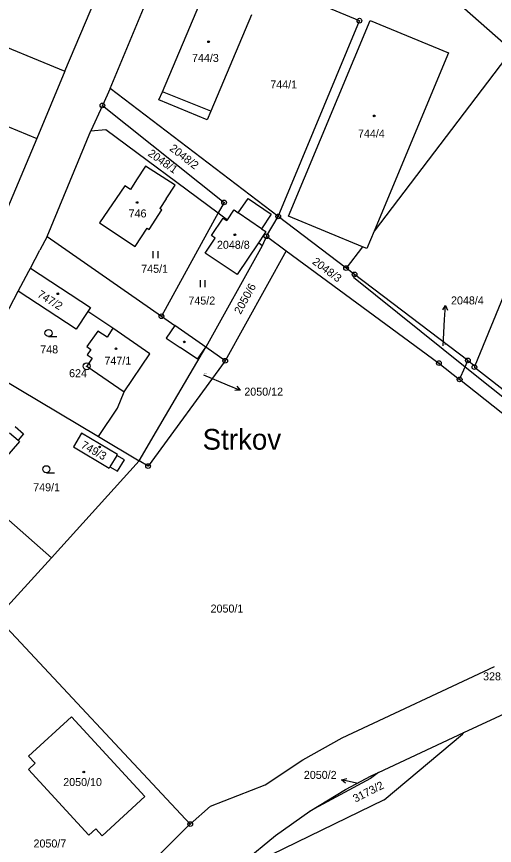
# Model space of a CAD drawing. Extents: x -736345 to -729997, y -1130177 to -1122501.
# Drawn here: x -732864.8 to -732763.4, y -1127962.5 to -1127786.4 of the extents above; entities that cross this region are included whole.
import ezdxf

# ---------------------------------------------------------------- set-up
doc = ezdxf.new("R2010")
doc.units = 0
for name, color, linetype in [('Vrstva 1', 7, 'Continuous'), ('Vrstva 15', 7, 'Continuous'), ('Vrstva 16', 7, 'Continuous'), ('Vrstva 17', 7, 'Continuous'), ('Vrstva 18', 7, 'Continuous'), ('Vrstva 19', 7, 'Continuous'), ('Vrstva 25', 7, 'Continuous'), ('Vrstva 4', 7, 'Continuous')]:
    doc.layers.add(name, color=color, linetype=linetype)

msp = doc.modelspace()

# ---------------------------------------------------------------- linework, layer by layer
at = {"layer": 'Vrstva 1'}
for points in [[(-732816.39, -1127743.49), (-732759.65, -1127793.57)], [(-732844.93, -1127801.72), (-732831.13, -1127768.51)], [(-732792, -1127787.28), (-732822.56, -1127774.55)], [(-732854.5, -1127798.04), (-732845.77, -1127777.25)], [(-732890.94, -1127783.03), (-732854.5, -1127798.04)], [(-732833.81, -1127802.39), (-732825.12, -1127781.74)], [(-732814.93, -1127786.04), (-732823.55, -1127806.47)], [(-732809.22, -1127828.87), (-732792, -1127787.28)], [(-732807.03, -1127828.77), (-732789.72, -1127787.23)], [(-732789.72, -1127787.23), (-732773.1, -1127794.13)], [(-732759.65, -1127793.57), (-732788.88, -1127832.01)], [(-732773.1, -1127794.13), (-732788.88, -1127832.01)], [(-732854.5, -1127798.04), (-732860.48, -1127812.29)], [(-732844.93, -1127801.72), (-732846.54, -1127805.27)], [(-732809.22, -1127828.87), (-732844.93, -1127801.72)], [(-732834.54, -1127804.06), (-732833.81, -1127802.39)], [(-732824.34, -1127808.36), (-732834.54, -1127804.06)], [(-732846.54, -1127805.27), (-732849.01, -1127810.7)], [(-732846.54, -1127805.27), (-732820.73, -1127825.88)], [(-732823.55, -1127806.47), (-732824.34, -1127808.36)], [(-732866.64, -1127809.75), (-732860.48, -1127812.29)], [(-732858.28, -1127833.1), (-732849.01, -1127810.7)], [(-732849.01, -1127810.7), (-732845.79, -1127810.43)], [(-732845.79, -1127810.43), (-732821.97, -1127828.13)], [(-732860.48, -1127812.29), (-732870.17, -1127835.2)], [(-732837.37, -1127818.19), (-732839.28, -1127821.11)], [(-732831.1, -1127822.24), (-732837.37, -1127818.19)], [(-732839.28, -1127821.11), (-732840.59, -1127823.11)], [(-732841.79, -1127822.33), (-732847.18, -1127830.25)], [(-732840.59, -1127823.11), (-732841.79, -1127822.33)], [(-732833, -1127825.14), (-732831.1, -1127822.24)], [(-732833, -1127825.14), (-732834.35, -1127827.2)], [(-732817.72, -1127828.11), (-732815.62, -1127825.08)], [(-732815.62, -1127825.08), (-732810.7, -1127828.4)], [(-732833.93, -1127827.48), (-732834.35, -1127827.2)], [(-732820.73, -1127825.88), (-732821.97, -1127828.13)], [(-732836.66, -1127831.62), (-732833.93, -1127827.48)], [(-732821.97, -1127828.13), (-732834.03, -1127850.06)], [(-732821.97, -1127828.13), (-732820.03, -1127829.57)], [(-732820.03, -1127829.57), (-732818.65, -1127827.54)], [(-732818.65, -1127827.54), (-732818.61, -1127827.49)], [(-732818.61, -1127827.49), (-732817.72, -1127828.11)], [(-732810.7, -1127828.4), (-732812.75, -1127831.46)], [(-732811.74, -1127833.06), (-732809.22, -1127828.87)], [(-732794.82, -1127839.82), (-732809.22, -1127828.87)], [(-732791.38, -1127835.29), (-732807.03, -1127828.77)], [(-732847.18, -1127830.25), (-732839.63, -1127835.22)], [(-732823.4, -1127832.94), (-732820.94, -1127829.21)], [(-732820.94, -1127829.21), (-732820.13, -1127829.72)], [(-732820.13, -1127829.72), (-732820.03, -1127829.57)], [(-732839.63, -1127835.22), (-732837.08, -1127831.34)], [(-732837.08, -1127831.34), (-732836.66, -1127831.62)], [(-732812.75, -1127831.46), (-732811.86, -1127832.07)], [(-732811.86, -1127832.07), (-732812.25, -1127832.65)], [(-732788.88, -1127832.01), (-732790.42, -1127835.69)], [(-732858.28, -1127833.1), (-732859.8, -1127835.99)], [(-732858.28, -1127833.1), (-732834.03, -1127850.06)], [(-732824.73, -1127836.67), (-732822.6, -1127833.46)], [(-732822.6, -1127833.46), (-732823.4, -1127832.94)], [(-732812.25, -1127832.65), (-732813.45, -1127834.46)], [(-732811.74, -1127833.06), (-732812.63, -1127835.07)], [(-732811.74, -1127833.06), (-732807.52, -1127836.16)], [(-732861.82, -1127839.83), (-732859.8, -1127835.99)], [(-732812.63, -1127835.07), (-732824.6, -1127856.65)], [(-732813.45, -1127834.46), (-732817.94, -1127841.2)], [(-732812.63, -1127835.07), (-732813.45, -1127834.46)], [(-732791.38, -1127835.29), (-732794.82, -1127839.82)], [(-732790.42, -1127835.69), (-732791.38, -1127835.29)], [(-732817.94, -1127841.2), (-732824.73, -1127836.67)], [(-732807.52, -1127836.16), (-732820.49, -1127859.52)], [(-732807.52, -1127836.16), (-732775.12, -1127860.01)], [(-732864.41, -1127844.75), (-732862.17, -1127840.5)], [(-732862.17, -1127840.5), (-732861.82, -1127839.83)], [(-732861.82, -1127839.83), (-732849.09, -1127848.2)], [(-732793.04, -1127841.17), (-732794.82, -1127839.82)], [(-732793.04, -1127841.17), (-732793.29, -1127841.77)], [(-732768.99, -1127859.46), (-732793.04, -1127841.17)], [(-732793.29, -1127841.77), (-732769.56, -1127860.78)], [(-732760.24, -1127842.79), (-732767.49, -1127860.6)], [(-732872.7, -1127860.5), (-732864.41, -1127844.75)], [(-732852.15, -1127852.84), (-732864.41, -1127844.75)], [(-732849.09, -1127848.2), (-732849.64, -1127849.02)], [(-732849.64, -1127849.02), (-732852.15, -1127852.84)], [(-732844.35, -1127852.62), (-732849.64, -1127849.02)], [(-732834.03, -1127850.06), (-732831.17, -1127852.06)], [(-732847.53, -1127853.22), (-732849.85, -1127856.5)], [(-732845.57, -1127854.49), (-732847.53, -1127853.22)], [(-732844.35, -1127852.62), (-732845.57, -1127854.49)], [(-732824.6, -1127856.65), (-732831.17, -1127852.06)], [(-732849.85, -1127856.5), (-732849.04, -1127857.09)], [(-732849.04, -1127857.09), (-732849.82, -1127858.23)], [(-732835.06, -1127874.46), (-732824.6, -1127856.65)], [(-732820.49, -1127859.52), (-732824.6, -1127856.65)], [(-732848.72, -1127858.99), (-732849.89, -1127860.69)], [(-732849.82, -1127858.23), (-732848.72, -1127858.99)], [(-732872.7, -1127860.5), (-732847.4, -1127875.59)], [(-732849.89, -1127860.69), (-732841.95, -1127866.12)], [(-732820.49, -1127859.52), (-732836.85, -1127881.88)], [(-732775.12, -1127860.01), (-732770.73, -1127863.49)], [(-732770.73, -1127863.49), (-732769.56, -1127860.78)], [(-732769.56, -1127860.78), (-732768.99, -1127859.46)], [(-732769.56, -1127860.78), (-732748.29, -1127877.82)], [(-732768.99, -1127859.46), (-732767.49, -1127860.6)], [(-732767.49, -1127860.6), (-732767.6, -1127860.87)], [(-732767.6, -1127860.87), (-732750.96, -1127873.81)], [(-732751.37, -1127878.83), (-732770.73, -1127863.49)], [(-732843.32, -1127869.59), (-732841.95, -1127866.12)], [(-732847.4, -1127875.59), (-732843.32, -1127869.59)], [(-732865.08, -1127873.47), (-732863.27, -1127875.06)], [(-732850.98, -1127874.88), (-732852.72, -1127877.8)], [(-732843.36, -1127879.4), (-732850.98, -1127874.88)], [(-732838.75, -1127880.75), (-732835.06, -1127874.46)], [(-732863.27, -1127875.06), (-732864.43, -1127876.39)], [(-732864.43, -1127876.39), (-732864.12, -1127876.67)], [(-732847.4, -1127875.59), (-732838.75, -1127880.75)], [(-732864.12, -1127876.67), (-732870.45, -1127883.89)], [(-732852.72, -1127877.8), (-732845.12, -1127882.32)], [(-732843.49, -1127879.61), (-732843.36, -1127879.4)], [(-732841.89, -1127880.57), (-732843.49, -1127879.61)], [(-732838.75, -1127880.75), (-732857.39, -1127901.34)], [(-732843.34, -1127883), (-732841.89, -1127880.57)], [(-732836.85, -1127881.88), (-732838.75, -1127880.75)], [(-732845.12, -1127882.32), (-732844.95, -1127882.04)], [(-732844.95, -1127882.04), (-732843.34, -1127883)], [(-732857.39, -1127901.34), (-732866.4, -1127893.35)], [(-732868.98, -1127914.04), (-732857.39, -1127901.34)], [(-732827.91, -1127957.93), (-732868.98, -1127914.04)], [(-732795.64, -1127939.6), (-732763.32, -1127924.43)], [(-732769.82, -1127938.49), (-732753.51, -1127930.87)], [(-732862.22, -1127943.53), (-732853.1, -1127935.12)], [(-732853.1, -1127935.12), (-732837.53, -1127952.04)], [(-732804.01, -1127944.3), (-732795.64, -1127939.6)], [(-732787.98, -1127946.98), (-732769.82, -1127938.49)], [(-732786.72, -1127952.76), (-732770.14, -1127938.84)], [(-732770.14, -1127938.84), (-732769.82, -1127938.49)], [(-732860.8, -1127944.97), (-732862.22, -1127943.53)], [(-732862.27, -1127946.32), (-732860.8, -1127944.97)], [(-732812.03, -1127949.58), (-732804.01, -1127944.3)], [(-732849.45, -1127960.27), (-732862.27, -1127946.32)], [(-732787.98, -1127946.98), (-732789.62, -1127948.23)], [(-732789.48, -1127947.68), (-732787.98, -1127946.98)], [(-732789.62, -1127948.23), (-732802.56, -1127955.2)], [(-732794.95, -1127950.58), (-732789.48, -1127947.68)], [(-732823.6, -1127954.13), (-732812.03, -1127949.58)], [(-732802.56, -1127955.2), (-732794.95, -1127950.58)], [(-732837.53, -1127952.04), (-732846.62, -1127960.44)], [(-732786.72, -1127952.76), (-732815.98, -1127966.99)], [(-732827.91, -1127957.93), (-732823.6, -1127954.13)], [(-732809.82, -1127960.35), (-732802.56, -1127955.2)], [(-732847.96, -1127958.95), (-732849.45, -1127960.27)], [(-732846.62, -1127960.44), (-732847.96, -1127958.95)], [(-732835.1, -1127965.03), (-732828.11, -1127958.11)], [(-732828.11, -1127958.11), (-732827.91, -1127957.93)], [(-732816.71, -1127965.99), (-732809.82, -1127960.35)]]:
    msp.add_lwpolyline(points, dxfattribs=at)
at = {"layer": 'Vrstva 16'}
for points in [[(-732774.21, -1127856.34), (-732773.91, -1127850.74)], [(-732825.11, -1127862.51), (-732820.09, -1127864.63)], [(-732792.25, -1127949.34), (-732792.87, -1127949.2)]]:
    msp.add_lwpolyline(points, dxfattribs=at)
at = {"layer": 'Vrstva 25'}
for points in [[(-732835.747, -1127837.755), (-732835.747, -1127836.255)], [(-732834.713, -1127837.755), (-732834.713, -1127836.255)], [(-732825.757, -1127843.905), (-732825.757, -1127842.405)], [(-732824.723, -1127843.905), (-732824.723, -1127842.405)], [(-732774.301, -1127848.716), (-732773.748, -1127847.745), (-732773.303, -1127848.77)], [(-732773.91, -1127850.74), (-732773.748, -1127847.745)], [(-732857.99, -1127854.38), (-732856.24, -1127854.38)], [(-732820.09, -1127864.63), (-732817.325, -1127865.792)], [(-732818.053, -1127864.944), (-732817.325, -1127865.792), (-732818.441, -1127865.865)], [(-732858.45, -1127883.31), (-732856.7, -1127883.31)], [(-732794.931, -1127949.24), (-732795.794, -1127948.531), (-732794.707, -1127948.267)], [(-732792.87, -1127949.2), (-732795.794, -1127948.531)]]:
    msp.add_lwpolyline(points, dxfattribs=at)
for centre, radius in [((-732792, -1127787.28), 0.5), ((-732792, -1127787.28), 0.032), ((-732824.03, -1127791.77), 0.175), ((-732846.54, -1127805.27), 0.5), ((-732846.54, -1127805.27), 0.032), ((-732788.86, -1127807.5), 0.175), ((-732820.73, -1127825.88), 0.5), ((-732839.18, -1127825.9), 0.175), ((-732820.73, -1127825.88), 0.032), ((-732809.22, -1127828.87), 0.5), ((-732809.22, -1127828.87), 0.032), ((-732818.44, -1127832.76), 0.175), ((-732811.74, -1127833.06), 0.5), ((-732811.74, -1127833.06), 0.032), ((-732794.82, -1127839.82), 0.5), ((-732794.82, -1127839.82), 0.032), ((-732793.04, -1127841.17), 0.5), ((-732793.04, -1127841.17), 0.032), ((-732856.01, -1127845.29), 0.175), ((-732834.03, -1127850.06), 0.5), ((-732834.03, -1127850.06), 0.032), ((-732857.99, -1127853.63), 0.75), ((-732829.17, -1127855.51), 0.175), ((-732843.67, -1127856.98), 0.175), ((-732820.49, -1127859.52), 0.5), ((-732768.99, -1127859.46), 0.5), ((-732849.89, -1127860.69), 0.75), ((-732849.89, -1127860.69), 0.032), ((-732820.49, -1127859.52), 0.032), ((-732775.12, -1127860.01), 0.5), ((-732775.12, -1127860.01), 0.032), ((-732768.99, -1127859.46), 0.032), ((-732767.6, -1127860.87), 0.5), ((-732767.6, -1127860.87), 0.032), ((-732770.73, -1127863.49), 0.5), ((-732770.73, -1127863.49), 0.032), ((-732847.14, -1127877.82), 0.175), ((-732858.45, -1127882.56), 0.75), ((-732836.85, -1127881.88), 0.5), ((-732836.85, -1127881.88), 0.032), ((-732850.5, -1127946.87), 0.175), ((-732827.91, -1127957.93), 0.5), ((-732827.91, -1127957.93), 0.032)]:
    msp.add_circle(centre, radius, dxfattribs=at)
at = {"layer": 'Vrstva 4'}
for points in [[(-732823.55, -1127806.47), (-732833.81, -1127802.39)], [(-732812.75, -1127831.46), (-732817.72, -1127828.11)], [(-732836.48, -1127858.03), (-732844.35, -1127852.62)], [(-732831.17, -1127852.06), (-732833, -1127854.74)], [(-732833, -1127854.74), (-732830.05, -1127856.73)], [(-732826.39, -1127859.2), (-732830.05, -1127856.73)], [(-732826.39, -1127859.2), (-732824.6, -1127856.65)], [(-732841.95, -1127866.12), (-732836.48, -1127858.03)], [(-732866.25, -1127874.8), (-732864.43, -1127876.39)], [(-732843.49, -1127879.61), (-732844.95, -1127882.04)]]:
    msp.add_lwpolyline(points, dxfattribs=at)

# ---------------------------------------------------------------- texts
at = {"layer": 'Vrstva 15'}
msp.add_text('Strkov', height=4.4, dxfattribs=at).set_placement((-732825.29, -1127878.4))
msp.add_text('Strkov', height=4.4, dxfattribs=at).set_placement((-732825.29, -1127878.4))
msp.add_text('Strkov', height=4.4, dxfattribs=at).set_placement((-732825.29, -1127878.4))
at = {"layer": 'Vrstva 16'}
for s, p in [('2048/4', (-732772.56, -1127847.55)), ('2050/12', (-732816.43, -1127866.93)), ('3281/13', (-732765.757, -1127927.4)), ('2050/2', (-732803.797, -1127948.33))]:
    msp.add_text(s, height=1.7, dxfattribs=at).set_placement(p)
at = {"layer": 'Vrstva 17'}
msp.add_text('624', height=1.7, dxfattribs=at).set_placement((-732853.62, -1127863.01))
at = {"layer": 'Vrstva 18'}
for s, height, p in [('744/1', 1.7, (-732810.92, -1127801.68)), ('745/1', 1.7, (-732838.318, -1127840.83)), ('745/2', 1.7, (-732828.298, -1127847.58)), ('748', 1.7, (-732859.74, -1127857.95)), ('2048/4', 0.1, (-732774.01, -1127856.14)), ('2050/12', 0.1, (-732824.91, -1127862.31)), ('749/1', 1.7, (-732861.24, -1127887.24)), ('2050/1', 1.7, (-732823.59, -1127913)), ('2050/7', 1.7, (-732861.17, -1127962.9))]:
    msp.add_text(s, height=height, dxfattribs=at).set_placement(p)
for s, height, rotation, p in [('2048/1', 1.7, 324.80258, (-732837.032, -1127815.832)), ('2048/2', 1.7, 322.10256, (-732832.44, -1127814.696)), ('2048/3', 1.7, 323.10257, (-732802.16, -1127838.771)), ('2050/6', 1.7, 61.20049, (-732817.218, -1127849.769)), ('2050/2', 0.1, 26.20021, (-732792.159, -1127949.073)), ('3173/2', 1.7, 26.90021, (-732792.843, -1127953.392))]:
    msp.add_text(s, height=height, rotation=rotation, dxfattribs=at).set_placement(p)
at = {"layer": 'Vrstva 19'}
for s, p in [('744/3', (-732827.54, -1127796.05)), ('744/4', (-732792.31, -1127812.11)), ('746', (-732840.99, -1127829.07)), ('2048/8', (-732822.238, -1127835.73)), ('747/1', (-732846.12, -1127860.35)), ('2050/10', (-732854.868, -1127949.85))]:
    msp.add_text(s, height=1.7, dxfattribs=at).set_placement(p)
for s, rotation, p in [('747/2', 328.30261, (-732860.515, -1127845.845)), ('749/3', 330.60263, (-732851.258, -1127877.914))]:
    msp.add_text(s, height=1.7, rotation=rotation, dxfattribs=at).set_placement(p)

doc.saveas('drawing.dxf')
